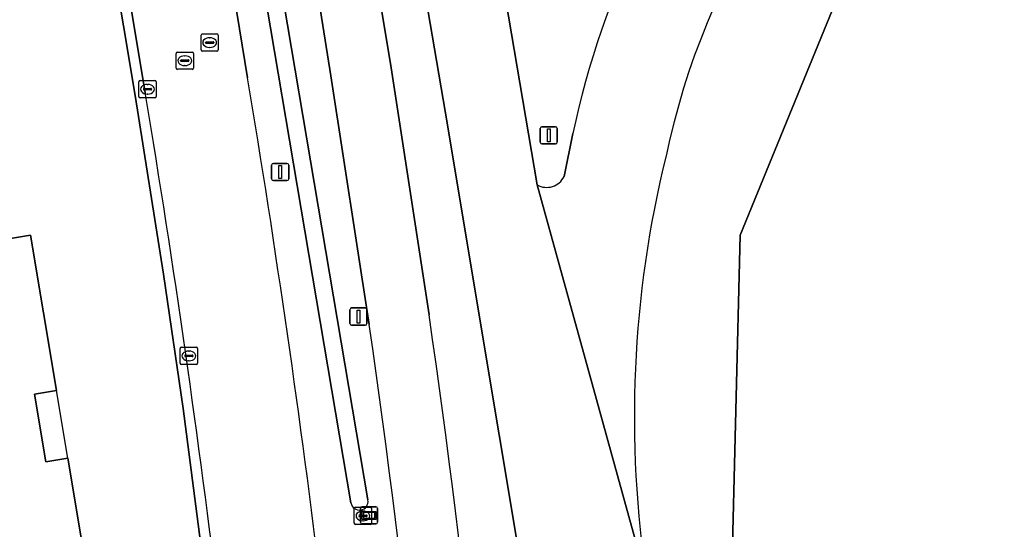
# Model space of a CAD drawing. Extents: x 154324 to 155744, y 382937 to 384188.
# Drawn here: x 155052.1 to 155108.8, y 383428.3 to 383457.8 of the extents above; entities that cross this region are included whole.
import ezdxf

# ---------------------------------------------------------------- set-up
doc = ezdxf.new("R2010")
doc.units = 0
for name, color, linetype in [('IMGEO_Berm_groen', 7, 'Continuous'), ('IMGEO_Brandkraan', 7, 'Continuous'), ('IMGEO_Erf', 7, 'Continuous'), ('IMGEO_Fietspad_gesloten', 7, 'Continuous'), ('IMGEO_Greppel_droge_sloot', 7, 'Continuous'), ('IMGEO_Groenvoorziening', 7, 'Continuous'), ('IMGEO_Kolk', 7, 'Continuous'), ('IMGEO_Lichtmast', 7, 'Continuous'), ('IMGEO_Loofbos', 7, 'Continuous'), ('IMGEO_Pand', 7, 'Continuous'), ('IMGEO_Pand_overbouw', 7, 'Continuous'), ('IMGEO_Rijbaan_lokaal_gesloten', 7, 'Continuous'), ('IMGEO_Rijbaan_lokaal_open', 7, 'Continuous'), ('IMGEO_Rijbaan_regionaal_gesloten', 7, 'Continuous'), ('IMGEO_Rioolput', 7, 'Continuous'), ('IMGEO_Verklikker', 7, 'Continuous')]:
    doc.layers.add(name, color=color, linetype=linetype)

msp = doc.modelspace()

# ---------------------------------------------------------------- linework, layer by layer
at = {"layer": 'IMGEO_Berm_groen'}
for points in [[(155180.655, 383505.288), (155151.114, 383500), (155129.466, 383496.092), (155075.664, 383486.308), (155082.147, 383448.215)], [(155076.819, 383452.367), (155071.187, 383485.369), (155070.513, 383485.135)], [(155069.857, 383484.435), (155069.003, 383483.075), (155073.682, 383454.993), (155075.875, 383440.684)], [(155072.405, 383440.125), (155070.183, 383454.542), (155065.469, 383484.183), (155060.608, 383483.417), (155065.348, 383454.427)], [(155071.345, 383429.799), (155063.36, 383476.978)], [(155064.346, 383477.144), (155072.331, 383429.966)], [(155080.698, 383395.149), (155084.447, 383341.596), (155085.067, 383327.696), (155085.135, 383323.941), (155087.898, 383324.309), (155095.535, 383325.326), (155097.848, 383325.634), (155095.519, 383340.332), (155076.819, 383452.367)], [(155083.696, 383448.703), (155084.206, 383451.195)]]:
    msp.add_lwpolyline(points, dxfattribs=at)
for centre, radius, start, end in [((155132.148, 383441.134), 48.986, 139.1438, 168.1481), ((154416.191, 383345.471), 658.237, 6.914298, 9.527814), ((155082.692, 383449.187), 1.114, 240.7075, 334.2658), ((154487.454, 383355.336), 594.578, 3.839363, 8.252921), ((154487.732, 383355.709), 590.736, 3.798282, 8.215646), ((155071.838, 383429.883), 0.5, 189.6261, 9.5999)]:
    msp.add_arc(centre, radius, start, end, dxfattribs=at)
at = {"layer": 'IMGEO_Brandkraan'}
for p, q in [((155071.539, 383428.619), (155071.539, 383429.471)), ((155071.614, 383429.545), (155072.466, 383429.545)), ((155072.54, 383429.471), (155072.54, 383428.619)), ((155071.798, 383429.039), (155071.798, 383429.051)), ((155072.236, 383429.002), (155071.838, 383429.002)), ((155071.841, 383429.088), (155072.239, 383429.088)), ((155072.027, 383429.325), (155072.052, 383429.325)), ((155072.282, 383429.051), (155072.282, 383429.039)), ((155072.466, 383428.545), (155071.614, 383428.545)), ((155072.05, 383428.765), (155072.025, 383428.765))]:
    msp.add_line(p, q, dxfattribs=at)
for points in [[(155071.539, 383428.619), (155071.539, 383429.471)], [(155071.614, 383429.545), (155072.466, 383429.545)], [(155072.54, 383429.471), (155072.54, 383428.619)], [(155072.466, 383428.545), (155071.614, 383428.545)]]:
    msp.add_lwpolyline(points, dxfattribs=at)
for centre, radius, start, end in [((155071.616, 383429.469), 0.0765, 91.552, 178.448), ((155071.616, 383429.469), 0.0765, 91.552, 178.448), ((155072.464, 383429.469), 0.0765, 1.552, 88.448), ((155072.464, 383429.469), 0.0765, 1.552, 88.448), ((155071.838, 383429.048), 0.0403, 85.8775, 175.7526), ((155071.835, 383429.038), 0.0366, 178.938, 274.7102), ((155072.239, 383429.045), 0.043, 264.8664, 352.4533), ((155072.243, 383429.05), 0.0386, 1.7309, 96.639), ((155071.616, 383428.621), 0.0765, 181.552, 268.448), ((155071.616, 383428.621), 0.0765, 181.552, 268.448), ((155072.464, 383428.621), 0.0765, 271.552, 358.448), ((155072.464, 383428.621), 0.0765, 271.552, 358.448)]:
    msp.add_arc(centre, radius, start, end, dxfattribs=at)
for centre, major_axis, ratio, start_param, end_param in [((155072.026, 383429.045), (-0.387, 0.002), 0.722429, 4.712389, 7.853982), ((155072.051, 383429.045), (-0.39, 0.002), 0.717154, 1.570796, 4.712389)]:
    msp.add_ellipse(centre, major_axis=major_axis, ratio=ratio, start_param=start_param, end_param=end_param, dxfattribs=at)
at = {"layer": 'IMGEO_Erf'}
for points in [[(155009.132, 383408.441), (155057.795, 383416.713), (155059.756, 383395.855), (155065.709, 383396.485), (155065.341, 383401.33), (155064.659, 383408.986), (155063.139, 383423.564), (155063.03, 383424.403), (155061.613, 383435.27), (155060.487, 383443.041), (155058.846, 383453.397), (155045.918, 383530.449)], [(155044.545, 383443.936), (155052.777, 383445.305), (155054.28, 383436.31), (155053.008, 383436.097), (155053.665, 383432.17), (155054.937, 383432.384), (155056.445, 383423.395), (154989.658, 383412.19)]]:
    msp.add_lwpolyline(points, dxfattribs=at)
at = {"layer": 'IMGEO_Fietspad_gesloten'}
for points in [[(155070.513, 383485.135), (155071.187, 383485.369), (155070.593, 383489.047), (155070.128, 383488.988), (155070.126, 383488.988), (155064.796, 383488.095), (155059.928, 383487.45), (155060.608, 383483.417), (155065.469, 383484.183), (155070.183, 383454.542), (155072.405, 383440.125)], [(155075.875, 383440.684), (155073.682, 383454.993), (155069.003, 383483.075), (155069.857, 383484.435)]]:
    msp.add_lwpolyline(points, dxfattribs=at)
for centre, radius, start, end in [((154487.454, 383355.336), 594.578, 3.839363, 8.252921), ((154487.732, 383355.709), 590.736, 3.798282, 8.215646)]:
    msp.add_arc(centre, radius, start, end, dxfattribs=at)
at = {"layer": 'IMGEO_Greppel_droge_sloot'}
for points in [[(155063.36, 383476.978), (155071.345, 383429.799)], [(155072.331, 383429.966), (155064.346, 383477.144)]]:
    msp.add_lwpolyline(points, dxfattribs=at)
msp.add_arc((155071.838, 383429.883), 0.5, 189.6261, 9.5999, dxfattribs=at)
at = {"layer": 'IMGEO_Groenvoorziening'}
msp.add_lwpolyline([(155098.468, 383394.88), (155093.402, 383424.985), (155093.91, 383445.3), (155100.943, 383462.488), (155107.736, 383471.089), (155129.143, 383483.74), (155137.144, 383484.281), (155140.63, 383467.071), (155136.381, 383463.412), (155137.911, 383457.313), (155135.315, 383439.71), (155145.951, 383434.989), (155156.14, 383427.969), (155169.731, 383420.841), (155156.553, 383398.835), (155144.405, 383376.88), (155136.829, 383369.749), (155130.45, 383360.745), (155130.039, 383352.225), (155124.389, 383342.473), (155103.488, 383363.139)], close=True, dxfattribs=at)
for centre, radius, start, end in [((155133.067, 383440.685), 44.425, 126.5774, 168.0181), ((155150.9, 383434.774), 63.13, 166.13008, 188.76182)]:
    msp.add_arc(centre, radius, start, end, dxfattribs=at)
at = {"layer": 'IMGEO_Kolk'}
for p, q in [((155059.128, 383454.263), (155059.98, 383454.263)), ((155059.053, 383453.337), (155059.053, 383454.189)), ((155059.312, 383453.757), (155059.312, 383453.769)), ((155059.75, 383453.72), (155059.352, 383453.72)), ((155059.355, 383453.806), (155059.753, 383453.806)), ((155059.541, 383454.043), (155059.566, 383454.043)), ((155059.796, 383453.769), (155059.796, 383453.757)), ((155060.054, 383454.189), (155060.054, 383453.337)), ((155059.98, 383453.263), (155059.128, 383453.263)), ((155059.564, 383453.483), (155059.539, 383453.483)), ((155061.451, 383437.888), (155061.451, 383438.74)), ((155061.526, 383438.814), (155062.378, 383438.814)), ((155061.939, 383438.594), (155061.964, 383438.594)), ((155062.452, 383438.74), (155062.452, 383437.888)), ((155061.71, 383438.308), (155061.71, 383438.32)), ((155062.148, 383438.271), (155061.75, 383438.271)), ((155061.753, 383438.357), (155062.151, 383438.357)), ((155061.962, 383438.034), (155061.937, 383438.034)), ((155062.194, 383438.32), (155062.194, 383438.308)), ((155062.378, 383437.814), (155061.526, 383437.814))]:
    msp.add_line(p, q, dxfattribs=at)
for points in [[(155059.128, 383454.263), (155059.98, 383454.263)], [(155059.053, 383453.337), (155059.053, 383454.189)], [(155060.054, 383454.189), (155060.054, 383453.337)], [(155059.98, 383453.263), (155059.128, 383453.263)], [(155061.451, 383437.888), (155061.451, 383438.74)], [(155061.526, 383438.814), (155062.378, 383438.814)], [(155062.452, 383438.74), (155062.452, 383437.888)], [(155062.378, 383437.814), (155061.526, 383437.814)]]:
    msp.add_lwpolyline(points, dxfattribs=at)
for centre, radius, start, end in [((155059.13, 383454.187), 0.0765, 91.552, 178.448), ((155059.13, 383454.187), 0.0765, 91.552, 178.448), ((155059.978, 383454.187), 0.0765, 1.552, 88.448), ((155059.978, 383454.187), 0.0765, 1.552, 88.448), ((155059.352, 383453.766), 0.0403, 85.8775, 175.7526), ((155059.349, 383453.756), 0.0366, 178.938, 274.7102), ((155059.753, 383453.763), 0.043, 264.8664, 352.4533), ((155059.757, 383453.768), 0.0386, 1.7309, 96.639), ((155059.13, 383453.339), 0.0765, 181.552, 268.448), ((155059.13, 383453.339), 0.0765, 181.552, 268.448), ((155059.978, 383453.339), 0.0765, 271.552, 358.448), ((155059.978, 383453.339), 0.0765, 271.552, 358.448), ((155061.528, 383438.738), 0.0765, 91.552, 178.448), ((155061.528, 383438.738), 0.0765, 91.552, 178.448), ((155062.376, 383438.738), 0.0765, 1.552, 88.448), ((155062.376, 383438.738), 0.0765, 1.552, 88.448), ((155061.528, 383437.89), 0.0765, 181.552, 268.448), ((155061.528, 383437.89), 0.0765, 181.552, 268.448), ((155061.75, 383438.317), 0.0403, 85.8775, 175.7526), ((155061.747, 383438.307), 0.0366, 178.938, 274.7102), ((155062.151, 383438.314), 0.043, 264.8664, 352.4533), ((155062.155, 383438.319), 0.0386, 1.7309, 96.639), ((155062.376, 383437.89), 0.0765, 271.552, 358.448), ((155062.376, 383437.89), 0.0765, 271.552, 358.448)]:
    msp.add_arc(centre, radius, start, end, dxfattribs=at)
for centre, major_axis, ratio, start_param, end_param in [((155059.54, 383453.763), (-0.387, 0.002), 0.722429, 4.712389, 7.853982), ((155059.565, 383453.763), (-0.39, 0.002), 0.717154, 1.570796, 4.712389), ((155061.938, 383438.314), (-0.387, 0.002), 0.722429, 4.712389, 7.853982), ((155061.963, 383438.314), (-0.39, 0.002), 0.717154, 1.570796, 4.712389)]:
    msp.add_ellipse(centre, major_axis=major_axis, ratio=ratio, start_param=start_param, end_param=end_param, dxfattribs=at)
at = {"layer": 'IMGEO_Lichtmast'}
for p, q in [((155082.314, 383450.689), (155082.314, 383451.489)), ((155082.314, 383451.489), (155082.314, 383450.689)), ((155082.414, 383451.589), (155083.204, 383451.589)), ((155083.204, 383451.589), (155082.414, 383451.589)), ((155083.304, 383451.489), (155083.304, 383450.689)), ((155083.304, 383450.689), (155083.304, 383451.489)), ((155083.204, 383450.589), (155082.414, 383450.589)), ((155082.414, 383450.589), (155083.204, 383450.589)), ((155066.748, 383448.567), (155066.748, 383449.367)), ((155066.748, 383449.367), (155066.748, 383448.567)), ((155066.848, 383449.467), (155067.638, 383449.467)), ((155067.638, 383449.467), (155066.848, 383449.467)), ((155067.738, 383449.367), (155067.738, 383448.567)), ((155067.738, 383448.567), (155067.738, 383449.367)), ((155067.638, 383448.467), (155066.848, 383448.467)), ((155066.848, 383448.467), (155067.638, 383448.467)), ((155071.285, 383440.191), (155071.285, 383440.991)), ((155071.285, 383440.991), (155071.285, 383440.191)), ((155071.385, 383441.091), (155072.175, 383441.091)), ((155072.175, 383441.091), (155071.385, 383441.091)), ((155072.275, 383440.991), (155072.275, 383440.191)), ((155072.275, 383440.191), (155072.275, 383440.991)), ((155072.175, 383440.091), (155071.385, 383440.091)), ((155071.385, 383440.091), (155072.175, 383440.091))]:
    msp.add_line(p, q, dxfattribs=at)
for points in [[(155082.734, 383451.464), (155082.884, 383451.464), (155082.884, 383450.714), (155082.734, 383450.714), (155082.734, 383451.464)], [(155067.168, 383449.342), (155067.318, 383449.342), (155067.318, 383448.592), (155067.168, 383448.592), (155067.168, 383449.342)], [(155071.705, 383440.966), (155071.855, 383440.966), (155071.855, 383440.216), (155071.705, 383440.216), (155071.705, 383440.966)]]:
    msp.add_lwpolyline(points, dxfattribs=at)
for centre, start, end in [((155082.414, 383451.489), 90, 180), ((155082.414, 383451.489), 90, 180), ((155083.204, 383451.489), 0, 90), ((155083.204, 383451.489), 360, 90), ((155082.414, 383450.689), 180, 270), ((155082.414, 383450.689), 180, 270), ((155083.204, 383450.689), 270, 0), ((155083.204, 383450.689), 270, 0), ((155066.848, 383449.367), 90, 180), ((155066.848, 383449.367), 90, 180), ((155067.638, 383449.367), 0, 90), ((155067.638, 383449.367), 360, 90), ((155066.848, 383448.567), 180, 270), ((155066.848, 383448.567), 180, 270), ((155067.638, 383448.567), 270, 0), ((155067.638, 383448.567), 270, 0), ((155071.385, 383440.991), 90, 180), ((155071.385, 383440.991), 90, 180), ((155072.175, 383440.991), 0, 90), ((155072.175, 383440.991), 360, 90), ((155071.385, 383440.191), 180, 270), ((155071.385, 383440.191), 180, 270), ((155072.175, 383440.191), 270, 0), ((155072.175, 383440.191), 270, 0)]:
    msp.add_arc(centre, 0.1, start, end, dxfattribs=at)
at = {"layer": 'IMGEO_Loofbos'}
msp.add_lwpolyline([(155130.039, 383352.225), (155130.45, 383360.745), (155136.829, 383369.749), (155144.405, 383376.88), (155156.553, 383398.835), (155169.731, 383420.841), (155156.14, 383427.969), (155145.951, 383434.989), (155135.315, 383439.71), (155137.911, 383457.313), (155136.381, 383463.412), (155140.63, 383467.071), (155137.144, 383484.281), (155129.143, 383483.74), (155107.736, 383471.089), (155100.943, 383462.488), (155093.91, 383445.3), (155093.402, 383424.985), (155098.468, 383394.88), (155103.488, 383363.139), (155124.389, 383342.473)], close=True, dxfattribs=at)
at = {"layer": 'IMGEO_Pand'}
msp.add_lwpolyline([(155054.937, 383432.384), (155053.665, 383432.17), (155053.008, 383436.097), (155054.28, 383436.31), (155052.777, 383445.305), (155044.545, 383443.936), (155044.599, 383443.611), (155045.151, 383443.703), (155045.605, 383440.97), (155040.407, 383440.106), (155015.086, 383435.797), (155016.017, 383430.255), (154987.442, 383425.439), (154989.658, 383412.19), (155056.445, 383423.395)], close=True, dxfattribs=at)
at = {"layer": 'IMGEO_Pand_overbouw'}
msp.add_lwpolyline([(155054.28, 383436.31), (155053.008, 383436.097), (155053.665, 383432.17), (155054.937, 383432.384)], close=True, dxfattribs=at)
at = {"layer": 'IMGEO_Rijbaan_lokaal_gesloten'}
for points in [[(155019.641, 383727.625), (155016.525, 383745.686), (155014.572, 383756.911), (155008.692, 383756.004), (155012.973, 383730.527), (155013.247, 383728.802), (155016.871, 383707.197), (155046.503, 383530.572), (155059.439, 383453.463)], [(155065.348, 383454.427), (155060.608, 383483.417), (155059.928, 383487.45), (155052.477, 383531.831)]]:
    msp.add_lwpolyline(points, dxfattribs=at)
for centre, radius, start, end in [((154416.191, 383345.471), 658.237, 6.914298, 9.527814), ((154372.74, 383339.354), 696.116, 6.949521, 9.434678)]:
    msp.add_arc(centre, radius, start, end, dxfattribs=at)
at = {"layer": 'IMGEO_Rijbaan_lokaal_open'}
msp.add_lwpolyline([(155059.439, 383453.463), (155046.503, 383530.572), (155016.871, 383707.197), (155016.277, 383707.107), (155024.164, 383660.104), (155045.918, 383530.449), (155058.846, 383453.397), (155060.487, 383443.041), (155061.613, 383435.27), (155063.03, 383424.403), (155063.139, 383423.564), (155064.659, 383408.986), (155065.341, 383401.33), (155065.709, 383396.485), (155066.213, 383389.857), (155069.432, 383341.538), (155069.458, 383341.15), (155069.938, 383333.947), (155070.4, 383319.494), (155070.638, 383289.04), (155071.247, 383289.042), (155071.154, 383307.067)], dxfattribs=at)
msp.add_arc((154372.74, 383339.354), 696.116, 6.949521, 9.434678, dxfattribs=at)
at = {"layer": 'IMGEO_Rijbaan_regionaal_gesloten'}
for points in [[(155088.506, 383425.158), (155082.147, 383448.215), (155075.664, 383486.308), (155070.593, 383489.047), (155071.187, 383485.369), (155076.819, 383452.367), (155095.519, 383340.332), (155097.848, 383325.634), (155099.567, 383313.904), (155107.952, 383291.229), (155108.58, 383289.319), (155109.574, 383286.695)], [(155084.206, 383451.195), (155083.696, 383448.703)], [(155082.147, 383448.215), (155088.506, 383425.158)]]:
    msp.add_lwpolyline(points, dxfattribs=at)
for centre, radius, start, end in [((155133.067, 383440.685), 44.425, 126.5774, 168.0181), ((155132.148, 383441.134), 48.986, 139.1438, 168.1481), ((155150.9, 383434.774), 63.13, 166.13008, 188.76182), ((155082.692, 383449.187), 1.114, 240.7075, 334.2658)]:
    msp.add_arc(centre, radius, start, end, dxfattribs=at)
at = {"layer": 'IMGEO_Rioolput'}
for p, q in [((155062.654, 383456.037), (155062.654, 383456.889)), ((155062.729, 383456.963), (155063.581, 383456.963)), ((155063.142, 383456.743), (155063.167, 383456.743)), ((155063.655, 383456.889), (155063.655, 383456.037)), ((155063.581, 383455.963), (155062.729, 383455.963)), ((155062.913, 383456.457), (155062.913, 383456.469)), ((155063.351, 383456.42), (155062.953, 383456.42)), ((155062.956, 383456.506), (155063.354, 383456.506)), ((155063.165, 383456.183), (155063.14, 383456.183)), ((155063.397, 383456.469), (155063.397, 383456.457)), ((155061.213, 383454.988), (155061.213, 383455.84)), ((155061.288, 383455.914), (155062.14, 383455.914)), ((155061.472, 383455.408), (155061.472, 383455.42)), ((155061.515, 383455.457), (155061.913, 383455.457)), ((155061.701, 383455.694), (155061.726, 383455.694)), ((155061.956, 383455.42), (155061.956, 383455.408)), ((155062.214, 383455.84), (155062.214, 383454.988)), ((155062.14, 383454.914), (155061.288, 383454.914)), ((155061.91, 383455.371), (155061.512, 383455.371)), ((155061.724, 383455.134), (155061.699, 383455.134))]:
    msp.add_line(p, q, dxfattribs=at)
for points in [[(155062.654, 383456.037), (155062.654, 383456.889)], [(155062.729, 383456.963), (155063.581, 383456.963)], [(155063.655, 383456.889), (155063.655, 383456.037)], [(155063.581, 383455.963), (155062.729, 383455.963)], [(155061.213, 383454.988), (155061.213, 383455.84)], [(155061.288, 383455.914), (155062.14, 383455.914)], [(155062.214, 383455.84), (155062.214, 383454.988)], [(155062.14, 383454.914), (155061.288, 383454.914)]]:
    msp.add_lwpolyline(points, dxfattribs=at)
for centre, radius, start, end in [((155062.731, 383456.887), 0.0765, 91.552, 178.448), ((155062.731, 383456.887), 0.0765, 91.552, 178.448), ((155063.579, 383456.887), 0.0765, 1.552, 88.448), ((155063.579, 383456.887), 0.0765, 1.552, 88.448), ((155062.731, 383456.039), 0.0765, 181.552, 268.448), ((155062.731, 383456.039), 0.0765, 181.552, 268.448), ((155062.953, 383456.466), 0.0403, 85.8775, 175.7526), ((155062.95, 383456.456), 0.0366, 178.938, 274.7102), ((155063.354, 383456.463), 0.043, 264.8664, 352.4533), ((155063.358, 383456.468), 0.0386, 1.7309, 96.639), ((155063.579, 383456.039), 0.0765, 271.552, 358.448), ((155063.579, 383456.039), 0.0765, 271.552, 358.448), ((155061.29, 383455.838), 0.0765, 91.552, 178.448), ((155061.29, 383455.838), 0.0765, 91.552, 178.448), ((155061.512, 383455.417), 0.0403, 85.8775, 175.7526), ((155061.509, 383455.407), 0.0366, 178.938, 274.7102), ((155061.913, 383455.414), 0.043, 264.8664, 352.4533), ((155061.917, 383455.419), 0.0386, 1.7309, 96.639), ((155062.138, 383455.838), 0.0765, 1.552, 88.448), ((155062.138, 383455.838), 0.0765, 1.552, 88.448), ((155061.29, 383454.99), 0.0765, 181.552, 268.448), ((155061.29, 383454.99), 0.0765, 181.552, 268.448), ((155062.138, 383454.99), 0.0765, 271.552, 358.448), ((155062.138, 383454.99), 0.0765, 271.552, 358.448)]:
    msp.add_arc(centre, radius, start, end, dxfattribs=at)
for centre, major_axis, ratio, start_param, end_param in [((155063.141, 383456.463), (-0.387, 0.002), 0.722429, 4.712389, 7.853982), ((155063.166, 383456.463), (-0.39, 0.002), 0.717154, 1.570796, 4.712389), ((155061.7, 383455.414), (-0.387, 0.002), 0.722429, 4.712389, 7.853982), ((155061.725, 383455.414), (-0.39, 0.002), 0.717154, 1.570796, 4.712389)]:
    msp.add_ellipse(centre, major_axis=major_axis, ratio=ratio, start_param=start_param, end_param=end_param, dxfattribs=at)
at = {"layer": 'IMGEO_Verklikker'}
for p, q in [((155071.897, 383428.677), (155071.897, 383429.477)), ((155071.897, 383429.477), (155071.897, 383428.677)), ((155071.997, 383429.577), (155072.787, 383429.577)), ((155072.787, 383429.577), (155071.997, 383429.577)), ((155072.887, 383429.477), (155072.887, 383428.677)), ((155072.887, 383428.677), (155072.887, 383429.477)), ((155072.787, 383428.577), (155071.997, 383428.577)), ((155071.997, 383428.577), (155072.787, 383428.577))]:
    msp.add_line(p, q, dxfattribs=at)
for points in [[(155071.998, 383429.309), (155072.786, 383429.309), (155072.786, 383428.845), (155071.998, 383428.845), (155071.998, 383429.309)], [(155072.063, 383429.244), (155072.063, 383428.91), (155072.721, 383428.91), (155072.721, 383429.244), (155072.063, 383429.244)]]:
    msp.add_lwpolyline(points, dxfattribs=at)
for centre, start, end in [((155071.997, 383429.477), 90, 180), ((155071.997, 383429.477), 90, 180), ((155072.787, 383429.477), 0, 90), ((155072.787, 383429.477), 360, 90), ((155071.997, 383428.677), 180, 270), ((155071.997, 383428.677), 180, 270), ((155072.787, 383428.677), 270, 0), ((155072.787, 383428.677), 270, 0)]:
    msp.add_arc(centre, 0.1, start, end, dxfattribs=at)

doc.saveas('drawing.dxf')
